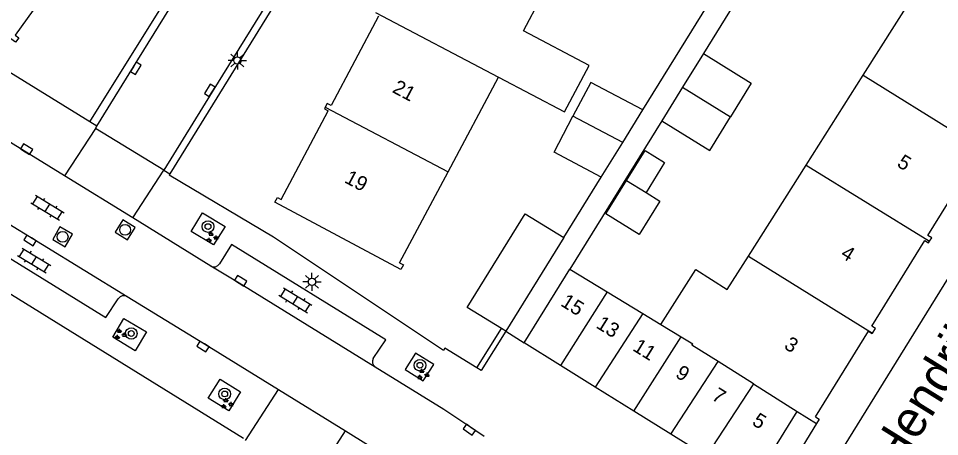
# Model space of a CAD drawing. Extents: x 128999 to 131010, y 395498 to 399007.
# Drawn here: x 130477.9 to 130541.3, y 398289.5 to 398318.3 of the extents above; entities that cross this region are included whole.
import ezdxf

# ---------------------------------------------------------------- set-up
doc = ezdxf.new("R2010")
doc.units = 0
for name, color, linetype in [('gg-afsc-erfafscheiding', 7, 'Continuous'), ('gg-afsc-hekwerk', 7, 'Continuous'), ('gg-afsc-muur', 7, 'Continuous'), ('gg-anno-huisnummerreeks BGT', 7, 'Continuous'), ('gg-anno-openbare ruimte label', 7, 'Continuous'), ('gg-bbg-bijgebouw', 7, 'Continuous'), ('gg-bbg-gedigitaliseerde bebouwing', 7, 'Continuous'), ('gg-bbg-gedigitaliseerde bijgebouw', 7, 'Continuous'), ('gg-bbg-hoofdgebouw', 7, 'Continuous'), ('gg-bbg-luifel en loopbrug', 7, 'Continuous'), ('gg-bbg-tussenscheiding', 7, 'Continuous'), ('gg-knt-verharding', 7, 'Continuous'), ('gg-knt-verharding nz', 7, 'Continuous'), ('gt-grn-weggrens', 7, 'Continuous'), ('gt-symb-boom', 7, 'Continuous'), ('gt-symb-groenvak', 7, 'Continuous'), ('gt-symb-klinker verharding', 7, 'Continuous'), ('gt-symb-kolk', 7, 'Continuous'), ('gt-symb-lichtmast', 7, 'Continuous'), ('gt-symb-rioolschacht', 7, 'Continuous')]:
    doc.layers.add(name, color=color, linetype=linetype)

# ---------------------------------------------------------------- blocks, each defined once
blk = doc.blocks.new('gt0-KOLK')
at = {"layer": 'gt-symb-kolk'}
blk.add_lwpolyline([(0, 0), (0.375, 0), (0.375, 0.4), (-0.375, 0.4), (-0.375, 0), (0, 0)], dxfattribs=at)
blk = doc.blocks.new('gt0-LMAST')
at = {"layer": 'gt-symb-lichtmast'}
for p, q in [((-0.182, 0.173), (-0.447, 0.438)), ((-0.005, 0.246), (-0.005, 0.621)), ((0.172, 0.173), (0.437, 0.438)), ((-0.255, -0.004), (-0.63, -0.004)), ((-0.182, -0.181), (-0.447, -0.446)), ((-0.005, -0.254), (-0.005, -0.629)), ((0.437, -0.446), (0.172, -0.181)), ((0.245, -0.004), (0.62, -0.004))]:
    blk.add_line(p, q, dxfattribs=at)
blk.add_circle((-0.005, -0.004), 0.25, dxfattribs=at)
blk = doc.blocks.new('gt0-KL1')
at = {"layer": 'gt-symb-klinker verharding'}
for p, q in [((-1.15, 0.3), (1.15, 0.3)), ((-1, -0.3), (-1, 0.3)), ((-0.5, 0.3), (-0.5, 0.45)), ((0, -0.3), (0, 0.3)), ((0.5, 0.3), (0.5, 0.45)), ((1, -0.3), (1, 0.3)), ((-1.15, -0.3), (1.15, -0.3)), ((-0.5, -0.45), (-0.5, -0.3)), ((0.5, -0.45), (0.5, -0.3))]:
    blk.add_line(p, q, dxfattribs=at)
blk = doc.blocks.new('gt0-RS')
at = {"layer": 'gt-symb-rioolschacht'}
blk.add_lwpolyline([(-0.5, -0.5), (0.5, -0.5), (0.5, 0.5), (-0.5, 0.5)], close=True, dxfattribs=at)
blk.add_circle((0, 0), 0.375, dxfattribs=at)
blk = doc.blocks.new('gt0-GRVAK')
at = {"layer": 'gt-symb-groenvak'}
for p, q in [((-0.11, 0.189), (-0.228, 0.24)), ((-0.182, 0.153), (0.088, 0.153)), ((-0.091, 0.211), (-0.156, 0.322)), ((-0.047, 0.214), (-0.047, 0.393)), ((-0.004, 0.211), (0.061, 0.322)), ((0.015, 0.189), (0.133, 0.24)), ((0.262, -0.052), (0.197, 0.059)), ((0.305, -0.049), (0.305, 0.13)), ((0.349, -0.052), (0.414, 0.059)), ((-0.245, -0.228), (-0.363, -0.177)), ((-0.318, -0.264), (-0.047, -0.264)), ((-0.226, -0.206), (-0.291, -0.095)), ((-0.183, -0.203), (-0.183, -0.024)), ((-0.139, -0.206), (-0.074, -0.095)), ((-0.12, -0.228), (-0.002, -0.177)), ((0.243, -0.074), (0.125, -0.023)), ((0.17, -0.11), (0.441, -0.11)), ((0.368, -0.074), (0.486, -0.023))]:
    blk.add_line(p, q, dxfattribs=at)
blk = doc.blocks.new('gt0-BOOM')
at = {"layer": 'gt-symb-boom'}
for radius in [0.4, 0.2]:
    blk.add_circle((0, 0), radius, dxfattribs=at)

msp = doc.modelspace()

# ---------------------------------------------------------------- linework, layer by layer
at = {"layer": 'gg-afsc-erfafscheiding'}
for p, q in [((130529.94, 398323.837), (130525.013, 398315.885)), ((130520.849, 398312.011), (130525.707, 398319.858)), ((130522.157, 398311.25), (130515.825, 398301.052)), ((130515.407, 398303.222), (130517.988, 398307.391))]:
    msp.add_line(p, q, dxfattribs=at)
at = {"layer": 'gg-afsc-hekwerk'}
msp.add_lwpolyline([(130507.136, 398295.441), (130495.461, 398303.257), (130488.277, 398307.509)], dxfattribs=at)
at = {"layer": 'gg-afsc-muur'}
msp.add_line((130509.428, 398294.246), (130511.123, 398296.954), dxfattribs=at)
msp.add_lwpolyline([(130511.42, 398296.77), (130509.738, 398294.063), (130509.428, 398294.246)], dxfattribs=at)
at = {"layer": 'gg-bbg-bijgebouw'}
for p, q in [((130511.123, 398296.954), (130508.78, 398298.4)), ((130511.42, 398296.77), (130511.123, 398296.954)), ((130515.192, 398294.413), (130512.69, 398295.97)), ((130517.567, 398292.935), (130515.192, 398294.413)), ((130520.226, 398291.28), (130517.567, 398292.935)), ((130522.776, 398289.693), (130520.226, 398291.28)), ((130528.34, 398286.23), (130531.46, 398291.25)), ((130525.211, 398288.177), (130522.776, 398289.693))]:
    msp.add_line(p, q, dxfattribs=at)
at = {"layer": 'gg-bbg-gedigitaliseerde bebouwing'}
for p, q in [((130512.633, 398317.454), (130514.293, 398320.558)), ((130536.006, 398314.405), (130539.907, 398320.561)), ((130507.457, 398307.745), (130510.932, 398314.258)), ((130532.077, 398308.204), (130536.006, 398314.405)), ((130528.114, 398301.95), (130532.077, 398308.204)), ((130504.12, 398301.49), (130507.457, 398307.745)), ((130526.651, 398299.642), (130528.114, 398301.95))]:
    msp.add_line(p, q, dxfattribs=at)
for points in [[(130510.932, 398314.258), (130515.463, 398311.873), (130517.149, 398315.077), (130512.633, 398317.454)], [(130522.087, 398297.237), (130524.483, 398301.016), (130526.651, 398299.642)]]:
    msp.add_lwpolyline(points, dxfattribs=at)
at = {"layer": 'gg-bbg-gedigitaliseerde bijgebouw'}
for p, q in [((130525.013, 398315.885), (130523.585, 398313.568)), ((130523.585, 398313.568), (130522.157, 398311.25)), ((130519.461, 398309.77), (130520.849, 398312.011)), ((130517.988, 398307.391), (130519.461, 398309.77)), ((130519.726, 398307.158), (130521.067, 398306.325)), ((130521.067, 398306.325), (130522.027, 398305.729)), ((130515.407, 398303.222), (130511.42, 398296.77)), ((130512.69, 398295.97), (130515.825, 398301.052)), ((130515.825, 398301.052), (130518.395, 398299.486)), ((130518.395, 398299.486), (130520.848, 398297.992)), ((130520.848, 398297.992), (130522.087, 398297.237))]:
    msp.add_line(p, q, dxfattribs=at)
for points in [[(130525.013, 398315.885), (130528.307, 398313.855), (130526.88, 398311.537)], [(130520.849, 398312.011), (130517.267, 398313.896), (130516.042, 398311.568)], [(130517.988, 398307.391), (130514.742, 398309.099), (130516.042, 398311.568)], [(130522.157, 398311.25), (130525.452, 398309.22), (130526.88, 398311.537)], [(130522.027, 398305.729), (130520.598, 398303.428), (130518.297, 398304.857), (130519.726, 398307.158)], [(130508.78, 398298.4), (130512.759, 398304.855), (130515.407, 398303.222)]]:
    msp.add_lwpolyline(points, dxfattribs=at)
at = {"layer": 'gg-bbg-hoofdgebouw'}
for p, q in [((130502.668, 398318.456), (130499.413, 398312.316)), ((130531.46, 398291.25), (130532.78, 398290.42))]:
    msp.add_line(p, q, dxfattribs=at)
for points in [[(130481.71, 398322.755), (130477.69, 398317.15), (130477.94, 398316.97), (130477.72, 398316.67), (130469.73, 398322.4), (130469.95, 398322.7), (130470.19, 398322.53)], [(130499.413, 398312.316), (130499.152, 398312.454), (130499.014, 398312.194)], [(130504.12, 398301.49), (130504.38, 398301.35), (130504.21, 398301.02), (130495.55, 398305.66), (130495.72, 398305.98), (130495.98, 398305.84), (130499.216, 398311.945)], [(130499.014, 398312.194), (130498.955, 398312.083), (130499.216, 398311.945)], [(130540.568, 398302.971), (130540.712, 398303.204), (130540.449, 398303.367), (130544.089, 398309.241), (130544.352, 398309.078), (130544.398, 398309.153)], [(130536.647, 398296.647), (130536.845, 398296.966), (130536.582, 398297.129), (130540.233, 398303.019), (130540.496, 398302.856), (130540.568, 398302.971)], [(130532.72, 398290.89), (130536.361, 398296.772), (130536.624, 398296.609), (130536.647, 398296.647)], [(130532.72, 398290.89), (130532.98, 398290.73), (130532.78, 398290.42)]]:
    msp.add_lwpolyline(points, dxfattribs=at)
at = {"layer": 'gg-bbg-luifel en loopbrug'}
msp.add_lwpolyline([(130519.726, 398307.158), (130521.003, 398309.216), (130522.345, 398308.383), (130521.067, 398306.325)], dxfattribs=at)
at = {"layer": 'gg-bbg-tussenscheiding'}
for p, q in [((130502.469, 398318.711), (130510.932, 398314.258)), ((130536.006, 398314.405), (130544.398, 398309.153)), ((130523.585, 398313.568), (130526.88, 398311.537)), ((130499.014, 398312.194), (130507.457, 398307.745)), ((130519.461, 398309.77), (130516.042, 398311.568)), ((130532.077, 398308.204), (130540.568, 398302.971)), ((130528.114, 398301.95), (130536.647, 398296.647)), ((130518.395, 398299.486), (130515.192, 398294.413)), ((130520.848, 398297.992), (130517.567, 398292.935)), ((130522.087, 398297.237), (130523.485, 398296.385)), ((130520.226, 398291.28), (130523.485, 398296.385)), ((130523.485, 398296.385), (130524.28, 398295.901)), ((130522.776, 398289.693), (130526.017, 398294.693)), ((130528.454, 398293.155), (130526.017, 398294.693)), ((130528.454, 398293.155), (130525.211, 398288.177)), ((130528.454, 398293.155), (130531.46, 398291.25))]:
    msp.add_line(p, q, dxfattribs=at)
msp.add_lwpolyline([(130526.017, 398294.693), (130524.226, 398295.815), (130524.28, 398295.901)], dxfattribs=at)
at = {"layer": 'gg-knt-verharding'}
for p, q in [((130482.815, 398311.193), (130499.228, 398337.512)), ((130482.815, 398311.193), (130459.976, 398325.325)), ((130481.076, 398307.465), (130473.45, 398312.167)), ((130483.218, 398310.724), (130483.316, 398310.883)), ((130487.922, 398307.854), (130483.218, 398310.724)), ((130485.77, 398304.571), (130481.076, 398307.465)), ((130488.334, 398307.601), (130488.277, 398307.509)), ((130491.137, 398301.262), (130485.77, 398304.571)), ((130493.39, 398289.392), (130476.06, 398300.137)), ((130495.79, 398292.756), (130500.399, 398289.91)), ((130532.78, 398290.42), (130529.69, 398285.4)), ((130500.399, 398289.91), (130504.805, 398287.19))]:
    msp.add_line(p, q, dxfattribs=at)
for points in [[(130483.316, 398310.883), (130485.818, 398314.97), (130499.628, 398337.287)], [(130500.936, 398328.92), (130491.234, 398313.25), (130487.922, 398307.854)], [(130500.936, 398328.92), (130501.313, 398328.673), (130488.334, 398307.601)], [(130555.361, 398316.68), (130552.865, 398318.272), (130532.6, 398285.523)], [(130489.781, 398303.648), (130490.572, 398304.92), (130492.127, 398303.995), (130491.336, 398302.723), (130489.781, 398303.648)], [(130476.765, 398303.943), (130475.932, 398302.656), (130483.915, 398297.715), (130484.775, 398299.008)], [(130502.301, 398294.903), (130503.181, 398296.194), (130492.564, 398302.752), (130491.744, 398301.425)], [(130485.392, 398299.156), (130490.7, 398295.899), (130495.79, 398292.756)], [(130484.397, 398296.378), (130485.171, 398297.649), (130486.709, 398296.736), (130485.947, 398295.426), (130484.397, 398296.378)], [(130506.473, 398294.485), (130505.218, 398295.275), (130504.514, 398294.136), (130505.748, 398293.369), (130506.473, 398294.485)], [(130509.428, 398294.246), (130507.242, 398295.611), (130507.136, 398295.441)], [(130509.94, 398289.523), (130509.029, 398290.16), (130507.16, 398291.395), (130502.436, 398294.313)], [(130490.971, 398292.168), (130491.781, 398293.483), (130493.186, 398292.614), (130492.376, 398291.299), (130490.971, 398292.168)]]:
    msp.add_lwpolyline(points, dxfattribs=at)
for centre, radius, start, end in [((130491.359, 398301.648), 0.445, 240.11639, 329.9461), ((130485.161, 398298.759), 0.459, 59.78365, 147.19377), ((130502.695, 398294.683), 0.451, 150.79797, 234.9784)]:
    msp.add_arc(centre, radius, start, end, dxfattribs=at)
at = {"layer": 'gg-knt-verharding nz'}
msp.add_line((130476.651, 398304.529), (130485.392, 398299.156), dxfattribs=at)
msp.add_lwpolyline([(130502.436, 398294.313), (130493.094, 398300.085), (130491.137, 398301.262)], dxfattribs=at)
at = {"layer": 'gt-grn-weggrens'}
for p, q in [((130483.316, 398310.883), (130482.815, 398311.193)), ((130483.218, 398310.724), (130481.076, 398307.465)), ((130485.77, 398304.571), (130487.922, 398307.854)), ((130487.922, 398307.854), (130488.334, 398307.601)), ((130511.42, 398296.77), (130512.69, 398295.97)), ((130493.518, 398289.259), (130495.79, 398292.756)), ((130497.503, 398285.454), (130500.399, 398289.91))]:
    msp.add_line(p, q, dxfattribs=at)

# ---------------------------------------------------------------- block references
at = {"layer": 'gt-symb-boom'}
for p in [(130490.949, 398303.978), (130485.674, 398296.62), (130505.524, 398294.433), (130492.096, 398292.457)]:
    msp.add_blockref('gt0-BOOM', p, dxfattribs=at)
at = {"layer": 'gt-symb-groenvak'}
for p in [(130491.205, 398303.239), (130484.901, 398296.553), (130505.704, 398293.795), (130492.228, 398291.783)]:
    msp.add_blockref('gt0-GRVAK', p, dxfattribs=at)
at = {"layer": 'gt-symb-klinker verharding'}
for p, rotation in [((130479.912, 398305.273), -31.750196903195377), ((130478.995, 398301.645), -31.59249156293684), ((130496.962, 398298.906), -31.59249156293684)]:
    msp.add_blockref('gt0-KL1', p, dxfattribs=dict(at, rotation=rotation))
at = {"layer": 'gt-symb-kolk'}
for p, rotation in [((130485.818, 398314.97), -121.46487301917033), ((130491.234, 398313.25), 58.24980309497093), ((130478.366, 398309.133), -31.67131852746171), ((130478.822, 398303.201), 148.5351269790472), ((130493.094, 398300.085), -31.720060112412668), ((130490.7, 398295.899), 148.45632658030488), ((130509.029, 398290.16), 145.05490124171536)]:
    msp.add_blockref('gt0-KOLK', p, dxfattribs=dict(at, rotation=rotation))
at = {"layer": 'gt-symb-lichtmast'}
for p in [(130492.975, 398315.416), (130498.104, 398300.182)]:
    msp.add_blockref('gt0-LMAST', p, dxfattribs=at)
at = {"layer": 'gt-symb-rioolschacht'}
for p, rotation in [((130485.25, 398303.755), 148.74151468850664), ((130480.952, 398303.274), 149.87139976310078)]:
    msp.add_blockref('gt0-RS', p, dxfattribs=dict(at, rotation=rotation))

# ---------------------------------------------------------------- texts
at = {"layer": 'gg-anno-huisnummerreeks BGT'}
for s, rotation, p in [('21', 332.1, (130503.557, 398313.253)), ('5', 328.2, (130538.258, 398308.163)), ('19', 332.1, (130500.267, 398307.046)), ('4', 328.2, (130534.383, 398301.91)), ('15', 328.1, (130515.13, 398298.574)), ('13', 328.1, (130517.569, 398297.056)), ('11', 328.1, (130520.086, 398295.49)), ('3', 328.2, (130530.493, 398295.63)), ('9', 328.1, (130523.021, 398293.664)), ('7', 328.1, (130525.514, 398292.112)), ('5', 328.1, (130528.295, 398290.38))]:
    msp.add_text(s, height=1, rotation=rotation, dxfattribs=at).set_placement(p)
at = {"layer": 'gg-anno-openbare ruimte label'}
msp.add_text('Hendrik Marsmanhof', height=2.5, rotation=58.1, dxfattribs=at).set_placement((130538.403, 398287.12))

doc.saveas('drawing.dxf')
